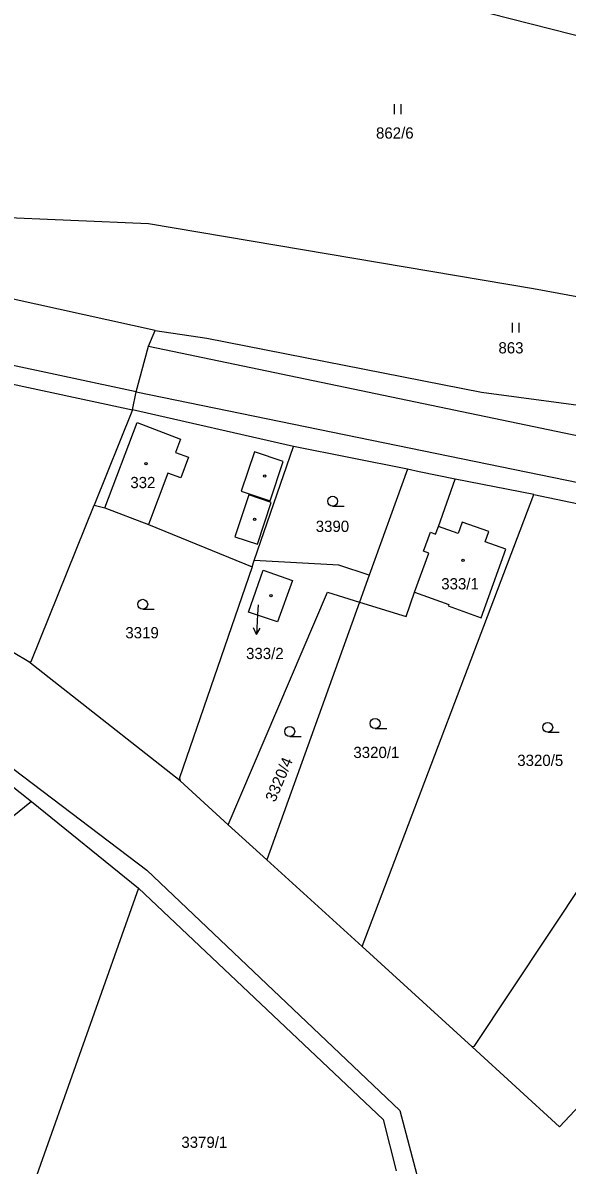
# Model space of a CAD drawing. Extents: x -776734 to -748832, y -1118122 to -976986.
# Drawn here: x -752495.8 to -752413.4, y -1114435.8 to -1114263.1 of the extents above; entities that cross this region are included whole.
import ezdxf

# ---------------------------------------------------------------- set-up
doc = ezdxf.new("R2010")
doc.units = 0
for name, color, linetype in [('KM_Hranice obce', 7, 'Continuous'), ('KM_Hranice parcel', 7, 'Continuous'), ('KM_Parcelní čísla', 7, 'Continuous'), ('KM_Pop  PČ popisy', 7, 'Continuous'), ('KM_Vnitřní kresba', 7, 'Continuous'), ('KM_Značky budov', 7, 'Continuous'), ('KM_Značky kultur', 7, 'Continuous')]:
    doc.layers.add(name, color=color, linetype=linetype)

msp = doc.modelspace()

# ---------------------------------------------------------------- linework, layer by layer
at = {"layer": 'KM_Hranice obce'}
for p, q in [((-752504.69, -1114316.16), (-752479.17, -1114321.6)), ((-752504.69, -1114316.16), (-752479.17, -1114321.6)), ((-752454.83, -1114327.14), (-752479.17, -1114321.6)), ((-752454.83, -1114327.14), (-752479.17, -1114321.6)), ((-752437.61, -1114330.58), (-752454.83, -1114327.14)), ((-752437.61, -1114330.58), (-752454.83, -1114327.14)), ((-752418.48, -1114334.4), (-752430.39, -1114332.07)), ((-752418.48, -1114334.4), (-752430.39, -1114332.07)), ((-752418.48, -1114334.4), (-752405.92, -1114337.01)), ((-752418.48, -1114334.4), (-752405.92, -1114337.01))]:
    msp.add_line(p, q, dxfattribs=at)
msp.add_lwpolyline([(-752430.39, -1114332.07), (-752435.81, -1114330.97), (-752437.61, -1114330.58)], dxfattribs=at)
msp.add_lwpolyline([(-752430.39, -1114332.07), (-752435.81, -1114330.97), (-752437.61, -1114330.58)], dxfattribs=at)
at = {"layer": 'KM_Hranice parcel'}
for p, q in [((-752577.41, -1114222.73), (-752261.96, -1114303.31)), ((-752479.17, -1114321.6), (-752478.61, -1114318.89)), ((-752479.17, -1114321.6), (-752484.99, -1114336.03)), ((-752460.78, -1114344.39), (-752454.83, -1114327.14)), ((-752437.61, -1114330.58), (-752443.38, -1114346.62)), ((-752444.44, -1114402.75), (-752418.48, -1114334.4)), ((-752494.88, -1114359.71), (-752520.23, -1114344.55)), ((-752461.1, -1114345.33), (-752460.78, -1114344.39)), ((-752443.38, -1114346.62), (-752444.84, -1114350.67)), ((-752444.84, -1114350.67), (-752458.87, -1114389.63)), ((-752472, -1114377.69), (-752494.88, -1114359.71)), ((-752501.24, -1114375.49), (-752494.46, -1114380.82)), ((-752464.7, -1114384.33), (-752472, -1114377.69)), ((-752494.46, -1114380.82), (-752478.28, -1114393.94)), ((-752458.87, -1114389.63), (-752464.7, -1114384.33)), ((-752444.44, -1114402.75), (-752458.87, -1114389.63)), ((-752478.28, -1114393.94), (-752522.65, -1114518.86)), ((-752427.78, -1114417.91), (-752444.44, -1114402.75))]:
    msp.add_line(p, q, dxfattribs=at)
for points in [[(-752475.76, -1114309.61), (-752515.81, -1114300.8), (-752549.74, -1114291.15), (-752560.87, -1114287.36)], [(-752560.87, -1114287.36), (-752535.58, -1114290.89), (-752476.78, -1114293.41), (-752418.52, -1114303.25), (-752354.79, -1114315), (-752350.02, -1114319.68), (-752294.72, -1114338.85)], [(-752674.06, -1114297.38), (-752657.12, -1114299.43), (-752591.55, -1114323.82), (-752535.77, -1114352.2), (-752508.64, -1114367.28), (-752477.04, -1114391.22), (-752438.72, -1114427.56), (-752434.8, -1114442.43), (-752427.57, -1114445.21)], [(-752478.61, -1114318.89), (-752476.75, -1114311.95), (-752475.76, -1114309.61)], [(-752475.76, -1114309.61), (-752467.95, -1114310.75), (-752426.4, -1114318.95), (-752408.7, -1114321.3)], [(-752444.84, -1114350.67), (-752437.81, -1114352.87), (-752436.51, -1114349.19), (-752431.34, -1114351.03), (-752431.41, -1114351.22), (-752426.44, -1114353.03), (-752422.69, -1114342.69), (-752425.86, -1114341.55), (-752425.29, -1114339.99), (-752429.3, -1114338.56), (-752429.93, -1114340.3), (-752432.91, -1114339.23), (-752430.39, -1114332.07)], [(-752494.88, -1114359.71), (-752494.53, -1114359.67), (-752484.99, -1114336.03)], [(-752484.99, -1114336.03), (-752483.38, -1114336.42), (-752476.79, -1114338.92), (-752461.1, -1114345.33)], [(-752443.38, -1114346.62), (-752447.96, -1114345.11), (-752460.78, -1114344.39)], [(-752461.1, -1114345.33), (-752472.09, -1114377.23), (-752472, -1114377.69)], [(-752464.7, -1114384.33), (-752449.68, -1114349.15), (-752444.84, -1114350.67)], [(-752393.65, -1114366.92), (-752427.54, -1114417.86), (-752427.78, -1114417.91)], [(-752494.46, -1114380.82), (-752497.39, -1114383.19), (-752505.97, -1114394.52), (-752524.72, -1114444.68), (-752553.86, -1114528.55)], [(-752478.28, -1114393.94), (-752441.28, -1114428.9), (-752439.31, -1114436.68)], [(-752410.21, -1114427.89), (-752411.5, -1114426.72), (-752414.61, -1114430.03), (-752427.78, -1114417.91)]]:
    msp.add_lwpolyline(points, dxfattribs=at)
at = {"layer": 'KM_Pop  PČ popisy'}
for p, q in [((-752460.2, -1114351.09), (-752460.29, -1114352.57)), ((-752460.29, -1114352.57), (-752460.447, -1114355.567)), ((-752460.447, -1114355.567), (-752460.895, -1114354.541)), ((-752460.447, -1114355.567), (-752459.895, -1114354.593))]:
    msp.add_line(p, q, dxfattribs=at)
at = {"layer": 'KM_Vnitřní kresba'}
for p, q in [((-752478.61, -1114318.89), (-752528.47, -1114308.24)), ((-752476.75, -1114311.95), (-752410.23, -1114325.85)), ((-752478.61, -1114318.89), (-752377.33, -1114339.64)), ((-752483.38, -1114336.42), (-752478.5, -1114323.53)), ((-752478.5, -1114323.53), (-752471.91, -1114326.02)), ((-752471.91, -1114326.02), (-752472.67, -1114328.03)), ((-752472.67, -1114328.03), (-752470.72, -1114328.77)), ((-752470.72, -1114328.77), (-752471.89, -1114331.9)), ((-752460.75, -1114327.95), (-752462.74, -1114333.91)), ((-752456.38, -1114329.42), (-752460.75, -1114327.95)), ((-752458.37, -1114335.37), (-752456.38, -1114329.42)), ((-752473.85, -1114331.16), (-752476.79, -1114338.92)), ((-752471.89, -1114331.9), (-752473.85, -1114331.16)), ((-752461.61, -1114334.46), (-752463.7, -1114340.79)), ((-752462.74, -1114333.91), (-752458.37, -1114335.37)), ((-752458.21, -1114335.59), (-752461.61, -1114334.46)), ((-752460.3, -1114341.91), (-752458.21, -1114335.59)), ((-752433.33, -1114340.39), (-752432.91, -1114339.23)), ((-752463.7, -1114340.79), (-752460.3, -1114341.91)), ((-752435.16, -1114342.99), (-752434.12, -1114340.1)), ((-752434.12, -1114340.1), (-752433.33, -1114340.39)), ((-752436.51, -1114349.19), (-752434.37, -1114343.27)), ((-752434.37, -1114343.27), (-752435.16, -1114342.99)), ((-752461.62, -1114352.17), (-752459.42, -1114345.85)), ((-752459.42, -1114345.85), (-752454.98, -1114347.39)), ((-752454.98, -1114347.39), (-752457.23, -1114353.68)), ((-752457.23, -1114353.68), (-752461.62, -1114352.17))]:
    msp.add_line(p, q, dxfattribs=at)
at = {"layer": 'KM_Značky budov'}
for centre in [(-752477.1568, -1114329.7192), (-752459.1768, -1114331.6092), (-752460.7268, -1114338.1492), (-752429.1668, -1114344.3492), (-752458.2468, -1114349.6792)]:
    msp.add_circle(centre, 0.175, dxfattribs=at)
at = {"layer": 'KM_Značky kultur'}
for p, q in [((-752439.561, -1114276.89), (-752439.561, -1114275.39)), ((-752438.56, -1114276.89), (-752438.56, -1114275.39)), ((-752421.681, -1114309.92), (-752421.681, -1114308.42)), ((-752420.68, -1114309.92), (-752420.68, -1114308.42)), ((-752448.913, -1114336.16), (-752447.163, -1114336.16)), ((-752477.643, -1114351.75), (-752475.893, -1114351.75)), ((-752442.483, -1114369.78), (-752440.733, -1114369.78)), ((-752416.373, -1114370.36), (-752414.623, -1114370.36)), ((-752455.403, -1114370.99), (-752453.653, -1114370.99))]:
    msp.add_line(p, q, dxfattribs=at)
for centre in [(-752448.9129, -1114335.4098), (-752477.6429, -1114350.9998), (-752442.4829, -1114369.0298), (-752416.3729, -1114369.6098), (-752455.4029, -1114370.2398)]:
    msp.add_circle(centre, 0.75, dxfattribs=at)

# ---------------------------------------------------------------- texts
at = {"layer": 'KM_Parcelní čísla'}
for s, p in [('862/6', (-752442.348, -1114280.59)), ('863', (-752423.825, -1114313.07)), ('332', (-752479.52, -1114333.44)), ('3390', (-752451.47, -1114340.06)), ('333/1', (-752432.48, -1114348.75)), ('3319', (-752480.27, -1114356.15)), ('333/2', (-752462.007, -1114359.288)), ('3320/1', (-752445.77, -1114374.25)), ('3320/5', (-752420.98, -1114375.45)), ('3379/1', (-752471.8, -1114433.2))]:
    msp.add_text(s, height=1.7, dxfattribs=at).set_placement(p)
msp.add_text('3320/4', height=1.7, rotation=66.999997, dxfattribs=at).set_placement((-752457.617, -1114381.022))

doc.saveas('drawing.dxf')
